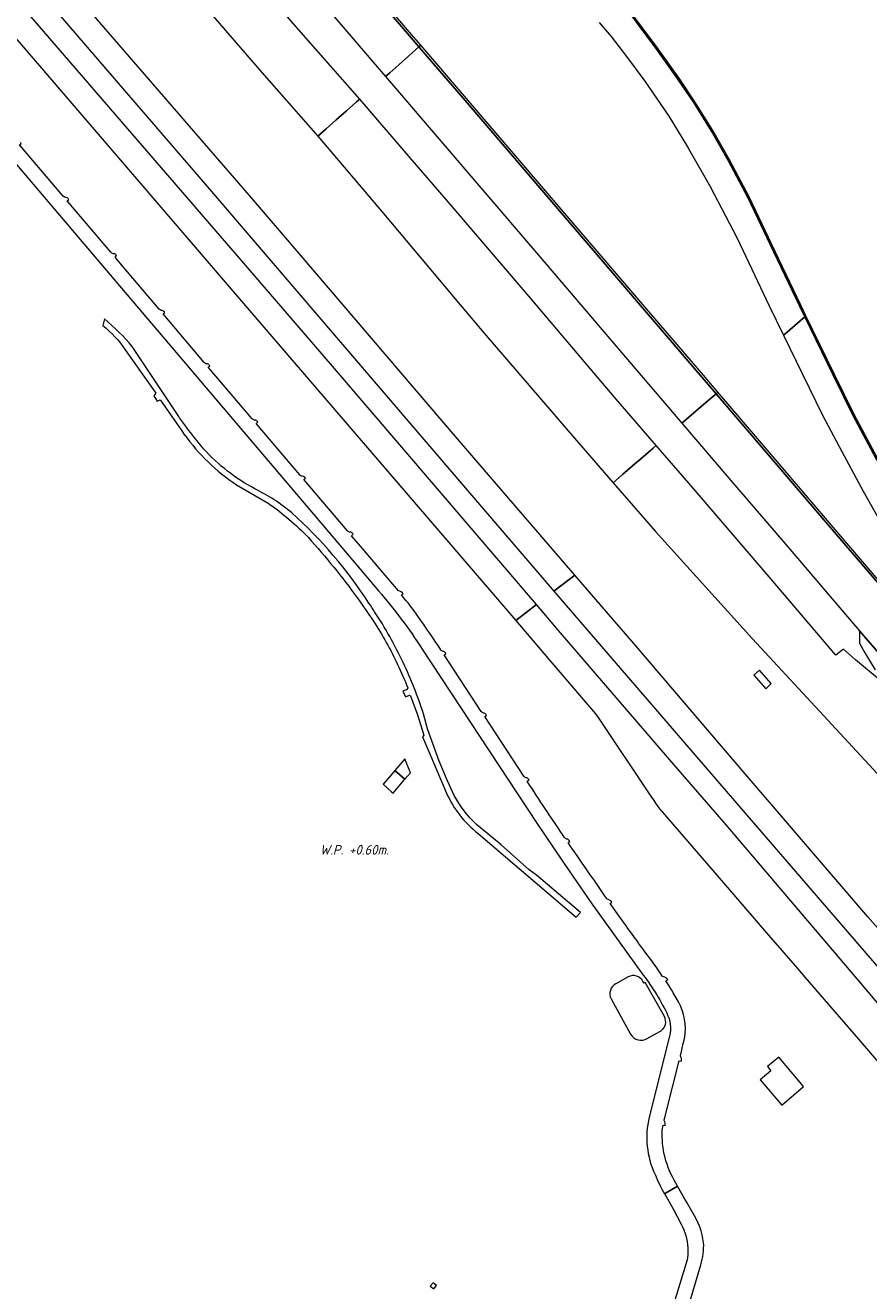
# Model space of a CAD drawing. Extents: x 148869 to 161638, y 453607 to 469810.
# Tile 752 of 1056: x 156104 to 156332, y 466857 to 467200. Entities that reach past the tile are written whole.
import ezdxf

# ---------------------------------------------------------------- set-up
doc = ezdxf.new("R2010")
doc.units = 0
for name, color, linetype, lineweight in [('B-OI-RI-T35', 3, 'CONTINUOUS', 35), ('B-RO-VH-VERHARDING_ASFALT-GV', 251, 'CONTINUOUS', 18), ('B-RO-VH-VERHARDING_GESLOTEN-GV', 251, 'CONTINUOUS', 18), ('B-RO-VH-VERHARDING_GRASBETONSTEEN-GV', 251, 'CONTINUOUS', 18), ('B-RO-VH-VERHARDING_OPEN-GV', 251, 'CONTINUOUS', 18)]:
    doc.layers.add(name, color=color, linetype=linetype, lineweight=lineweight)
doc.styles.add('NLCS-ISO-M750-T35_CURSIEF', font='NLCS-ISO.ttf', dxfattribs={"oblique": 15, "height": 2.625})

msp = doc.modelspace()

# ---------------------------------------------------------------- linework, layer by layer
at = {"layer": 'B-RO-VH-VERHARDING_ASFALT-GV', "flags": 128}
for points in [[(156168.99, 467138.22), (156222.21, 467076.06), (156247.24, 467046.95), (156252.88, 467051.29), (156221.14, 467088.22), (156174.54, 467142.69), (156164.81, 467154.07), (156124.21, 467201.07), (156099.36, 467230.13), (156096.23, 467233.77), (156090.84, 467229.25), (156097.29, 467221.76), (156154.46, 467155.18)], [(156086.16, 467225.34), (156080.78, 467220.83), (156081.62, 467219.87), (156096.3, 467202.66), (156139.17, 467152.82), (156158.77, 467129.98), (156236.89, 467038.97), (156242.51, 467043.3), (156187.77, 467107.24), (156164.33, 467134.47), (156099.91, 467209.31), (156087.13, 467224.24)], [(156247.24, 467046.95), (156287.62, 467000), (156326.73, 466954.66), (156349.25, 466928.55), (156364.94, 466911.03), (156365.35, 466910.57), (156371.33, 466903.12), (156376.98, 466908.13), (156332.23, 466958.7), (156296.86, 467000), (156268.84, 467032.72), (156252.88, 467051.29)], [(156309, 466907.74), (156314.86, 466912.77), (156308.11, 466920.73), (156305.07, 466918.18), (156305.97, 466916.99), (156303.13, 466914.59)]]:
    msp.add_lwpolyline(points, close=True, dxfattribs=at)
for points in [[(156076.61, 467191.97), (156127.02, 467132.63), (156191.77, 467056.4), (156199.7, 467047.06)], [(156114.36, 467153.9), (156102.54, 467167.82), (156102.98, 467168.2), (156102.98, 467168.22), (156102.78, 467168.42)], [(156127.28, 467138.72), (156115.45, 467152.63), (156115.89, 467153.01), (156115.7, 467153.23)], [(156140.29, 467123.33), (156130.15, 467135.33), (156128.37, 467137.43), (156128.81, 467137.82), (156128.61, 467138.05)], [(156125.54, 467120.69), (156125.11, 467118.85)], [(156152.54, 467108.88), (156141.38, 467122.04), (156141.87, 467122.44), (156141.67, 467122.64)], [(156131.14, 467112.33), (156139.39, 467100.6), (156138.91, 467099.87), (156139.82, 467098.39), (156140.6, 467098.73), (156146.28, 467090.61), (156147.13, 467089.39)], [(156145.61, 467094.28), (156133.05, 467113.21)], [(156165.47, 467093.64), (156153.63, 467107.59), (156154.07, 467107.97), (156153.9, 467108.18)], [(156178.39, 467078.43), (156166.57, 467092.37), (156167.02, 467092.77), (156166.84, 467092.96)], [(156161.26, 467075.71), (156169.81, 467070.78)], [(156191.36, 467063.24), (156179.48, 467077.16), (156179.95, 467077.55), (156179.76, 467077.78)], [(156205.17, 467047.02), (156194.89, 467059.09), (156192.44, 467061.95), (156192.89, 467062.36), (156192.7, 467062.57)], [(156206.78, 467044.89), (156205.96, 467045.92), (156206.43, 467046.28), (156206.24, 467046.51), (156205.91, 467046.78)], [(156356.61, 466909.71), (156330.38, 466940.71), (156321.67, 466950.93), (156293.87, 466983.6), (156279.75, 467000), (156248.5, 467036.3), (156242.51, 467043.3), (156236.89, 467038.97), (156245.6, 467028.81), (156255.23, 467017.51), (156258.52, 467013.72), (156259.43, 467012.39), (156273.07, 466992.05), (156274.14, 466990.46), (156275.09, 466988.95), (156275.96, 466987.86), (156277.16, 466986.47), (156292.52, 466968.67), (156305.39, 466953.79), (156313.2, 466944.7), (156315.23, 466942.34), (156329.76, 466925.61), (156355.83, 466895.11)], [(156211.56, 467031.21), (156242.57, 466984.08), (156249.36, 466974.09), (156257.34, 466962.46), (156270.95, 466943.56)], [(156227.56, 467014.37), (156217.51, 467029.65), (156218.01, 467029.98), (156217.85, 467030.21)], [(156207.65, 467020.71), (156207.45, 467020.33), (156206.3, 467019.87), (156207.07, 467018.31), (156208.12, 467018.78), (156208.44, 467018.58), (156210.29, 467013.4), (156211.97, 467007.94), (156211.63, 467007.48), (156213.53, 467003), (156218.18, 466992.22)], [(156226.7, 466981.31), (156253.27, 466958.61), (156254.4, 466959.85), (156242.56, 466970.01), (156240.57, 466971.42), (156232.91, 466978.21), (156226.29, 466983.76), (156224.51, 466985.52), (156223.16, 466987.06), (156221.93, 466988.78), (156220.26, 466991.61), (156218.43, 466995.59), (156216.2, 467000.86), (156213.02, 467009.64), (156211.92, 467013.71)], [(156239.08, 466996.82), (156228.51, 467012.96), (156228.96, 467013.26), (156228.82, 467013.51)], [(156240.72, 466994.32), (156240.01, 466995.42), (156240.5, 466995.73), (156240.35, 466995.96)], [(156252.68, 466976.45), (156251.81, 466977.69), (156251.09, 466978.81), (156251.58, 466979.11), (156251.39, 466979.36)], [(156264.93, 466958.85), (156262.44, 466962.35), (156262.91, 466962.67), (156262.77, 466962.93)], [(156267.36, 466942.45), (156264.03, 466940.59)], [(156277.17, 466931.68), (156271.98, 466940.95), (156271.64, 466940.75), (156271.36, 466941.24)], [(156278.27, 466940.26), (156277.57, 466941.34), (156278.05, 466941.7), (156277.88, 466941.9)], [(156262.72, 466936.47), (156268.02, 466926.94)], [(156272.52, 466925.75), (156275.96, 466927.68)], [(156278.56, 466926.37), (156273.04, 466904.42)], [(156281.57, 466921.41), (156282.28, 466924.36), (156282.5, 466925.27), (156282.69, 466926.25), (156282.82, 466927.24)], [(156277.18, 466903.96), (156279.35, 466912.54), (156281.17, 466919.75), (156281.73, 466919.63), (156281.8, 466919.89)], [(156276.6, 466900.96), (156276.79, 466902.27), (156277.37, 466902.19), (156277.41, 466902.44)], [(156277.17, 466883.72), (156280.75, 466885.74), (156280.27, 466886.6)], [(156287.78, 466870.47), (156287.61, 466871.55), (156287.38, 466872.62), (156287.09, 466873.68), (156286.73, 466874.72), (156286.31, 466875.73), (156285.83, 466876.72), (156285.3, 466877.68), (156283.15, 466881.52), (156282.74, 466882.23), (156280.75, 466885.74), (156277.17, 466883.72), (156277.23, 466883.6), (156277.27, 466883.55), (156279.53, 466879.61), (156281.72, 466875.48)], [(156283.41, 466866.46), (156283.35, 466865.84), (156276.05, 466841.87), (156272.54, 466829.89), (156271.74, 466826.59), (156269.51, 466819.31), (156273.28, 466817.95), (156279.98, 466840.69), (156287, 466864.48)]]:
    msp.add_lwpolyline(points, dxfattribs=at)
at = {"layer": 'B-RO-VH-VERHARDING_ASFALT-GV'}
for points in [[(156115.04, 467153.58, -0.190317), (156114.36, 467153.9)], [(156115.7, 467153.23, 0.209851), (156115.04, 467153.58)], [(156127.51, 467138.49, -0.136667), (156127.28, 467138.72)], [(156128.32, 467138.26, -0.097825), (156127.51, 467138.49)], [(156128.61, 467138.05, 0.257853), (156128.32, 467138.26)], [(156133.05, 467113.21, 0.03469), (156125.54, 467120.69)], [(156140.91, 467122.98, -0.148921), (156140.29, 467123.33)], [(156141.67, 467122.64, 0.222211), (156140.91, 467122.98)], [(156125.11, 467118.85, -0.073036), (156131.14, 467112.33)], [(156153.21, 467108.5, -0.200909), (156152.54, 467108.88)], [(156153.9, 467108.18, 0.202955), (156153.21, 467108.5)], [(156147.74, 467091.31, -0.007823), (156145.61, 467094.28)], [(156166.15, 467093.28, -0.221882), (156165.47, 467093.64)], [(156166.84, 467092.96, 0.234481), (156166.15, 467093.28)], [(156152.37, 467085.44, -0.01582), (156147.74, 467091.31)], [(156147.13, 467089.39, 0.088405), (156161.26, 467075.71)], [(156166.26, 467074.62, -0.086038), (156152.37, 467085.44)], [(156179.08, 467078.08, -0.186294), (156178.39, 467078.43)], [(156179.76, 467077.78, 0.163317), (156179.08, 467078.08)], [(156176.25, 467068.13, 0.062247), (156166.26, 467074.62)], [(156169.81, 467070.78, -0.048367), (156180.74, 467061.45)], [(156197.13, 467043.71, 0.065543), (156176.25, 467068.13)], [(156192.04, 467062.92, -0.241104), (156191.36, 467063.24)], [(156192.7, 467062.57, 0.221136), (156192.04, 467062.92)], [(156180.74, 467061.45, -0.026022), (156194.02, 467045.06)], [(156194.02, 467045.06, -0.009452), (156198.41, 467038.78)], [(156199.7, 467047.06, -0.035035), (156211.56, 467031.21)], [(156205.91, 467046.78, 0.013358), (156205.17, 467047.02)], [(156210.42, 467040.12, 0.018307), (156206.78, 467044.89)], [(156198.66, 467041.37, 0.005658), (156197.13, 467043.71)], [(156198.41, 467038.78, -0.032372), (156204.89, 467027.09)], [(156206.4, 467027.61, 0.034566), (156198.66, 467041.37)], [(156216.6, 467031.04, 0.008379), (156210.42, 467040.12)], [(156217.21, 467030.62, -0.206335), (156216.6, 467031.04)], [(156217.85, 467030.21, 0.204531), (156217.21, 467030.62)], [(156204.89, 467027.09, -0.016889), (156207.65, 467020.71)], [(156211.92, 467013.71, 0.032708), (156206.4, 467027.61)], [(156228.2, 467013.93, -0.235376), (156227.56, 467014.37)], [(156228.82, 467013.51, 0.228887), (156228.2, 467013.93)], [(156239.74, 466996.39, -0.187333), (156239.08, 466996.82)], [(156240.35, 466995.96, 0.23839), (156239.74, 466996.39)], [(156250.13, 466980.16, -0.00284), (156240.72, 466994.32)], [(156218.18, 466992.22, 0.123833), (156226.7, 466981.31)], [(156250.78, 466979.77, -0.190444), (156250.13, 466980.16)], [(156251.39, 466979.36, 0.266618), (156250.78, 466979.77)], [(156261.49, 466963.74, 0.001526), (156252.68, 466976.45)], [(156262.12, 466963.34, -0.230527), (156261.49, 466963.74)], [(156262.77, 466962.93, 0.115808), (156262.12, 466963.34)], [(156271.94, 466949.17, -0.001857), (156264.93, 466958.85)], [(156276.6, 466942.67, 0.016311), (156271.94, 466949.17)], [(156271.36, 466941.24, 0.412529), (156267.36, 466942.45)], [(156270.95, 466943.56, -0.053379), (156277.78, 466932.67)], [(156277.26, 466942.33, -0.152856), (156276.6, 466942.67)], [(156277.88, 466941.9, 0.18203), (156277.26, 466942.33)], [(156264.03, 466940.59, 0.415409), (156262.72, 466936.47)], [(156280.33, 466936.81, 0.013832), (156278.27, 466940.26)], [(156282.82, 466927.24, 0.16717), (156280.33, 466936.81)], [(156277.78, 466932.67, -0.185884), (156278.56, 466926.37)], [(156276.55, 466928.1, 0.146563), (156277.43, 466929.54)], [(156277.43, 466929.54, 0.188664), (156277.17, 466931.68)], [(156268.02, 466926.94, 0.429331), (156272.52, 466925.75)], [(156275.96, 466927.68, 0.061486), (156276.55, 466928.1)], [(156281.68, 466920.65, -0.238344), (156281.57, 466921.41)], [(156281.8, 466919.89, 0.141154), (156281.68, 466920.65)], [(156273.04, 466904.42, 0.169313), (156274.62, 466888.93)], [(156280.27, 466886.6, -0.152009), (156276.6, 466900.96)], [(156277.26, 466903.19, -0.209143), (156277.18, 466903.96)], [(156277.41, 466902.44, 0.182118), (156277.26, 466903.19)], [(156274.62, 466888.93, 0.033569), (156277.17, 466883.72)], [(156281.72, 466875.48, -0.1087), (156283.49, 466869.06)], [(156287, 466864.48, 0.091206), (156287.78, 466870.47)], [(156283.49, 466869.06, -0.041546), (156283.41, 466866.46)]]:
    msp.add_lwpolyline(points, format="xyb", dxfattribs=at)
at = {"layer": 'B-RO-VH-VERHARDING_GESLOTEN-GV', "flags": 128}
for points in [[(156049.87, 467381.69), (156060.06, 467369.79), (156074.62, 467352.82), (156089.41, 467335.59), (156105.7, 467316.54), (156138.26, 467279.03), (156154.99, 467259.4), (156170.11, 467241.72), (156188.23, 467220.57), (156208.12, 467197.32), (156210.69, 467194.33), (156211.21, 467194.78), (156208.7, 467197.72), (156188.73, 467221.05), (156170.67, 467242.16), (156155.4, 467259.81), (156138.67, 467279.41), (156112.59, 467309.42), (156104.99, 467318.3), (156099.89, 467324.14), (156076.74, 467351.37), (156053.09, 467379.02), (156050.4, 467382.15)], [(156315.51, 467121.53), (156314.14, 467124.38), (156306.17, 467141.04), (156300.18, 467153.59), (156294.76, 467163.8), (156290.26, 467171.74), (156285.43, 467179.5), (156281.13, 467185.88), (156275.19, 467194.23), (156261.76, 467212.28), (156249.8, 467228.81), (156249.49, 467228.54), (156261.44, 467212.05), (156274.87, 467194), (156280.8, 467185.65), (156285.09, 467179.28), (156289.92, 467171.54), (156294.41, 467163.6), (156299.82, 467153.41), (156305.81, 467140.87), (156313.78, 467124.21), (156315.2, 467121.27)], [(156210.69, 467194.33), (156207.89, 467191.86), (156205.23, 467189.51), (156202.76, 467187.34), (156201.6, 467186.31), (156242.02, 467139.16), (156262.93, 467114.66), (156277.77, 467097.28), (156281.91, 467092.42), (156283.12, 467093.48), (156285.79, 467095.78), (156288.42, 467098.06), (156291.14, 467100.41), (156287.38, 467104.8), (156272.33, 467122.43), (156250.92, 467147.39), (156223.17, 467179.79)], [(156291.14, 467100.41), (156291.66, 467100.87), (156287.79, 467105.41), (156272.92, 467122.71), (156251.41, 467147.86), (156250.85, 467148.52), (156223.53, 467180.33), (156211.21, 467194.78), (156210.69, 467194.33), (156223.17, 467179.79), (156250.92, 467147.39), (156272.33, 467122.43), (156287.38, 467104.8)], [(156263.3, 467076.31), (156265.84, 467078.5), (156268.54, 467080.84), (156271.43, 467083.34), (156274.13, 467085.68), (156274.94, 467086.38), (156263.57, 467099.55), (156239.95, 467127.33), (156218.64, 467152.38), (156207.8, 467164.9), (156194.65, 467180.18), (156193.81, 467179.44), (156191.08, 467177.03), (156188.27, 467174.55), (156185.54, 467172.15), (156183.26, 467170.14), (156201.04, 467149.2), (156221.89, 467124.49), (156222.41, 467123.87), (156228.27, 467116.92), (156253.36, 467087.78)], [(156362.5, 467037.11), (156362.83, 467037.33), (156358.35, 467044.02), (156353.07, 467052.16), (156346.59, 467062.56), (156340.28, 467073.13), (156334.96, 467082.8), (156328.58, 467094.79), (156323.2, 467105.6), (156315.51, 467121.53), (156315.2, 467121.27), (156322.84, 467105.43), (156328.23, 467094.6), (156334.61, 467082.61), (156339.94, 467072.93), (156346.25, 467062.35), (156352.73, 467051.95), (156358.01, 467043.8)], [(156291.66, 467100.87), (156291.14, 467100.41), (156304.52, 467084.79), (156320.34, 467066.28), (156336.15, 467047.8), (156354.99, 467025.84), (156369.62, 467008.78), (156386.02, 466989.94), (156386.37, 466990.23), (156386.3, 466990.31), (156370.1, 467009.12), (156355.44, 467026.28), (156336.63, 467048.22), (156320.8, 467066.71), (156305.06, 467085.14)], [(156301.34, 467024.21), (156304.61, 467020.49), (156306.1, 467021.93), (156302.9, 467025.57)]]:
    msp.add_lwpolyline(points, close=True, dxfattribs=at)
for points in [[(156097.52, 467307.5), (156129.08, 467271.02), (156145.74, 467251.54), (156160.92, 467233.74), (156179.2, 467212.48), (156198.81, 467189.57), (156201.6, 467186.31), (156202.76, 467187.34), (156205.23, 467189.51), (156207.89, 467191.86), (156210.69, 467194.33), (156208.12, 467197.32), (156188.23, 467220.57), (156170.11, 467241.72), (156154.99, 467259.4), (156138.26, 467279.03), (156105.7, 467316.54), (156089.41, 467335.59)], [(156075.19, 467295.58), (156108.17, 467257.49), (156121.62, 467241.91), (156135.25, 467225.84), (156150.81, 467207.59), (156168.09, 467187.46), (156183.26, 467170.14), (156185.54, 467172.15), (156188.27, 467174.55), (156191.08, 467177.03), (156193.81, 467179.44), (156194.65, 467180.18), (156176.11, 467201.34), (156160.33, 467219.97), (156140.48, 467243.01), (156121.14, 467265.79), (156086.86, 467305.77)], [(156259.45, 467200.96), (156262.75, 467197.19), (156266.9, 467191.79), (156271.9, 467185.04), (156278.37, 467175.55), (156283.43, 467167.28), (156289.54, 467156.57), (156296.88, 467142.53), (156305.58, 467124.23), (156309.43, 467116.27), (156309.78, 467116.57), (156312.48, 467118.93), (156315.2, 467121.27), (156313.78, 467124.21), (156305.81, 467140.87), (156299.82, 467153.41), (156294.41, 467163.6), (156289.92, 467171.54), (156285.09, 467179.28), (156280.8, 467185.65), (156274.87, 467194), (156261.44, 467212.05)], [(156334.61, 467082.61), (156328.23, 467094.6), (156322.84, 467105.43), (156315.2, 467121.27), (156312.48, 467118.93), (156309.78, 467116.57), (156309.43, 467116.27), (156314.53, 467105.71), (156320, 467094.61), (156325.25, 467084.77), (156330.96, 467073.99), (156337.34, 467062.78)], [(156336.15, 467047.8), (156320.34, 467066.28), (156304.52, 467084.79), (156291.14, 467100.41), (156288.42, 467098.06), (156285.79, 467095.78), (156283.12, 467093.48), (156281.91, 467092.42), (156295.13, 467076.92), (156311.15, 467058.32), (156326.73, 467039.97), (156329.97, 467036.21), (156345.6, 467018.11)], [(156335.84, 467022.57), (156328.89, 467028.36), (156325.63, 467031.18), (156323.61, 467029.63), (156305.53, 467050.78), (156284.91, 467074.84), (156274.94, 467086.38), (156274.13, 467085.68), (156271.43, 467083.34), (156268.54, 467080.84), (156265.84, 467078.5), (156263.3, 467076.31), (156274.73, 467063.11), (156300.99, 467033.98), (156319.13, 467014.44), (156339.28, 466992.64)], [(156345.6, 467018.11), (156329.97, 467036.21), (156329.98, 467036.04), (156330.02, 467032.87), (156331.42, 467030.23), (156334.28, 467025.58)]]:
    msp.add_lwpolyline(points, dxfattribs=at)
at = {"layer": 'B-RO-VH-VERHARDING_GRASBETONSTEEN-GV', "flags": 128}
for points in [[(156208.39, 466997.75), (156206.85, 467001.49), (156204.72, 466998.99), (156204.15, 466998.31), (156206.87, 466995.96)], [(156203.36, 466997.4), (156201.01, 466994.63), (156203.29, 466992.57), (156203.68, 466992.22), (156206.87, 466995.96), (156204.15, 466998.31)]]:
    msp.add_lwpolyline(points, close=True, dxfattribs=at)
at = {"layer": 'B-RO-VH-VERHARDING_OPEN-GV', "flags": 128}
msp.add_lwpolyline([(156213.73, 466858.66), (156214.71, 466857.98), (156215.43, 466858.82), (156214.52, 466859.6)], close=True, dxfattribs=at)

# ---------------------------------------------------------------- texts
at = {"layer": 'B-OI-RI-T35', "style": 'NLCS-ISO-M750-T35_CURSIEF', "oblique": 15}
msp.add_text('W.P. +0.60m.', height=2.625, dxfattribs=at).set_placement((156183.84, 466975.56))

doc.saveas('drawing.dxf')
